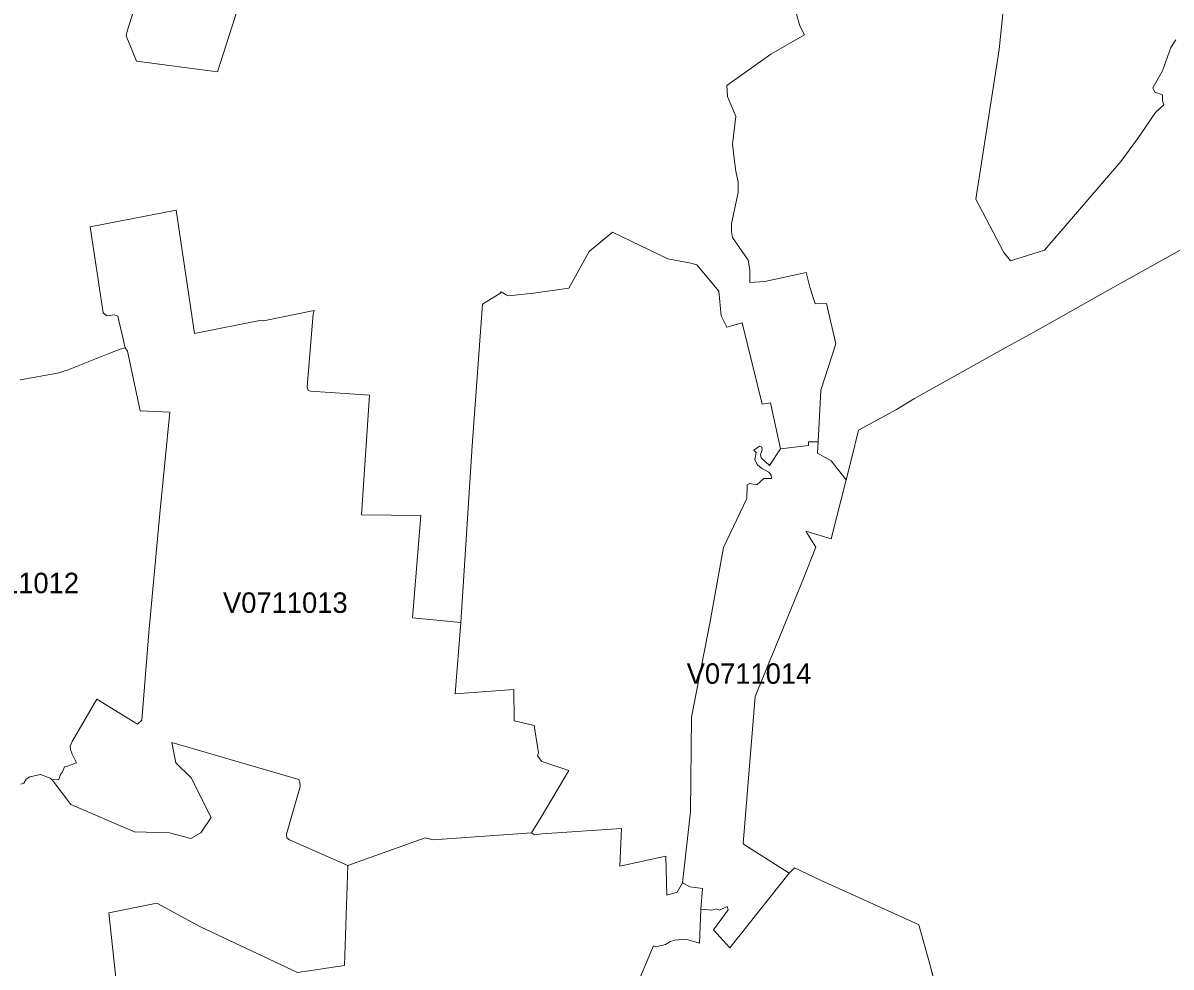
# Model space of a CAD drawing. Extents: x 369010 to 735936, y 6377141 to 6616555.
# Drawn here: x 556345 to 561961, y 6436776 to 6441395 of the extents above; entities that cross this region are included whole.
import ezdxf
from ezdxf.enums import TextEntityAlignment as Align

# ---------------------------------------------------------------- set-up
doc = ezdxf.new("R2010")
doc.units = 0
doc.header["$LTSCALE"] = 40
doc.layers.add('3', color=7, linetype='Continuous', lineweight=13)
doc.layers.add('4', color=7, linetype='Continuous')

msp = doc.modelspace()

# ---------------------------------------------------------------- linework, layer by layer
at = {"layer": '3'}
for points in [[(557335.05, 6442757.7), (557261.57, 6442275.25), (557255.28, 6441962.61), (557079.35, 6442009.45), (557058, 6442003.16), (557022.58, 6441886.65), (556854.26, 6441355.05), (556850.46, 6441332.21), (556901.1, 6441208.25), (557296.99, 6441156.28), (557381.89, 6441419.6), (557517.27, 6441891.78), (557569.08, 6441875.23), (557615.91, 6441890.46), (557743.52, 6442457.97), (557627, 6442472.04), (557653.65, 6442643.33), (557652.16, 6442654.59), (557500.72, 6442663.03), (557492.28, 6442676.93), (557479.54, 6442738.83)], [(556845.33, 6439805.6), (556857.24, 6439789.71), (556917.98, 6439497.27), (557063.13, 6439491.47), (557014.8, 6438995.96), (556960.68, 6438413.05), (556926.42, 6437983.24), (556905.4, 6437964.37), (556705.97, 6438086.18), (556586.15, 6437880.29), (556575.72, 6437857.29), (556577.87, 6437840.41), (556586.15, 6437817.4), (556607.17, 6437775.36), (556563.14, 6437758.48), (556548.41, 6437756.5), (556537.99, 6437731.17), (556529.55, 6437718.6), (556521.1, 6437693.44), (556487.51, 6437691.29), (556579.86, 6437571.63), (556890.67, 6437437.07), (557062.8, 6437432.94), (557165.74, 6437405.63), (557216.06, 6437432.94), (557266.53, 6437508.57), (557167.73, 6437701.88), (557092.26, 6437775.36), (557073.39, 6437874), (557694.86, 6437693.44), (557699, 6437680.86), (557701.15, 6437659.84), (557633.95, 6437426.65), (557635.94, 6437407.78), (557648.52, 6437399.34), (557934.18, 6437273.22), (558312.02, 6437407.78), (558351.91, 6437399.34), (558832.7, 6437432.94), (558880.36, 6437509.9), (559015.25, 6437737.79), (558882.68, 6437782.15), (558862.16, 6437808.96), (558866.3, 6437823.69), (558845.28, 6437958.08), (558748.79, 6437981.25), (558746.64, 6438134.51), (558458.99, 6438113.49), (558486.3, 6438462.54), (558251.12, 6438484.05), (558291.5, 6438985.36), (558000.54, 6438989.17), (558039.77, 6439573.9), (557751.3, 6439592.93), (557739.88, 6439596.74), (557736.07, 6439614.44), (557765.2, 6439972.76), (557769, 6439989.15), (557522.24, 6439937.18), (557512.14, 6439940.98), (557184.44, 6439875.28), (557094.58, 6440479.04), (556674.53, 6440398.11), (556737.75, 6439976.57), (556755.46, 6439962.5), (556793.52, 6439967.63), (556808.75, 6439960.02)], [(558486.3, 6438462.54), (558458.99, 6438113.49), (558746.64, 6438134.51), (558748.79, 6437981.25), (558845.28, 6437958.08), (558866.3, 6437823.69), (558862.16, 6437808.96), (558882.68, 6437782.15), (559015.25, 6437737.79), (558880.36, 6437509.9), (558832.7, 6437432.94), (558847.43, 6437422.51), (558882.68, 6437428.47), (559273.44, 6437453.95), (559264.17, 6437270.25), (559489.75, 6437319.07), (559494.38, 6437128.24), (559545.52, 6437142.31), (559571.18, 6437188.82), (559610.57, 6437535.38), (559615.37, 6437998.46), (559704.9, 6438458.56), (559771.93, 6438828.8), (559885.47, 6439068.12), (559887.29, 6439135.14), (559901.03, 6439142.1), (559935.45, 6439135.14), (559969.88, 6439166.26), (560005.96, 6439166.26), (560004.3, 6439183.47), (559993.87, 6439197.21), (559959.62, 6439216.08), (559938.93, 6439233.29), (559925.19, 6439257.45), (559931.98, 6439293.53), (559919.89, 6439305.61), (559947.53, 6439324.65), (559959.62, 6439319.35), (559961.27, 6439307.43), (559952.66, 6439283.27), (559956.14, 6439267.71), (559997.35, 6439229.81), (560051.3, 6439310.91), (560002.48, 6439536.49), (559960.61, 6439529.54), (559862.96, 6439927.41), (559788.48, 6439906.39), (559760.51, 6439962.33), (559748.93, 6440083.32), (559642.01, 6440211.25), (559612.88, 6440220.52), (559499.02, 6440241.54), (559229.25, 6440371.79), (559115.21, 6440276.46), (559015.25, 6440097.22), (558841.97, 6440073.88), (558720.49, 6440059.98), (558709.07, 6440065.11), (558683.75, 6440080.34), (558678.61, 6440071.4), (558593.88, 6440019.6), (558543.23, 6439325.81)], [(560051.3, 6439310.91), (559997.35, 6439229.81), (559956.14, 6439267.71), (559952.66, 6439283.27), (559961.27, 6439307.43), (559959.62, 6439319.35), (559947.53, 6439324.65), (559919.89, 6439305.61), (559931.98, 6439293.53), (559925.19, 6439257.45), (559938.93, 6439233.29), (559959.62, 6439216.08), (559993.87, 6439197.21), (560004.3, 6439183.47), (560005.96, 6439166.26), (559969.88, 6439166.26), (559935.45, 6439135.14), (559901.03, 6439142.1), (559887.29, 6439135.14), (559885.47, 6439068.12), (559771.93, 6438828.8), (559704.9, 6438458.56), (559615.37, 6437998.46), (559610.57, 6437535.38), (559571.18, 6437188.82), (559608.25, 6437167.8), (559668.82, 6437160.85), (559661.87, 6437058.57), (559715.33, 6437053.77), (559738.5, 6437060.88), (559752.57, 6437053.77), (559789.64, 6437072.47), (559794.44, 6437056.25), (559722.28, 6436958.44), (559803.71, 6436870.06), (560093.34, 6437235.66), (559874.55, 6437374.02), (559868.75, 6437379.97), (559927.01, 6438099.42), (560074.48, 6438461.87), (560163.02, 6438677.86), (560222.77, 6438830.12), (560175.27, 6438909.07), (560298.57, 6438871.17), (560372.38, 6439159.31), (560298.57, 6439252.32), (560231.37, 6439290.22), (560235.01, 6439345.83), (560188.51, 6439345.83), (560188.51, 6439327.13)]]:
    msp.add_lwpolyline(points, close=True, dxfattribs=at)
for points in [[(561983.73, 6441312.18), (561960.23, 6441275.77), (561918.52, 6441161.08), (561871.68, 6441077.66), (561882.11, 6441056.81), (561918.52, 6441043.74), (561918.52, 6441015.1), (561926.46, 6440994.25), (561884.76, 6440957.84), (561796.21, 6440827.59), (561715.45, 6440718.02), (561341.74, 6440282.91), (561175.08, 6440230.78), (561143.8, 6440272.49), (561005.77, 6440533.16), (561120.29, 6441265.35), (561168.46, 6441744.81), (561293.58, 6441778.74), (561324.69, 6442044.54), (561361.27, 6442284.19), (561215.46, 6442297.26)], [(557381.89, 6441419.6), (557296.99, 6441156.28), (556901.1, 6441208.25), (556850.46, 6441332.21), (556854.26, 6441355.05), (557022.58, 6441886.65)], [(561168.46, 6441744.81), (561120.29, 6441265.35), (561005.77, 6440533.16), (561143.8, 6440272.49), (561175.08, 6440230.78), (561341.74, 6440282.91), (561715.45, 6440718.02), (561796.21, 6440827.59), (561884.76, 6440957.84), (561926.46, 6440994.25), (561918.52, 6441015.1), (561918.52, 6441043.74), (561882.11, 6441056.81), (561871.68, 6441077.66), (561918.52, 6441161.08), (561960.23, 6441275.77), (561983.73, 6441312.18)], [(560124.46, 6441456.01), (560145.48, 6441381.53), (560168.65, 6441337.34), (560003.64, 6441242.01), (559788.48, 6441088.42), (559790.8, 6441034.8), (559832.67, 6440937.15), (559816.29, 6440802.27), (559823.41, 6440732.42), (559832.67, 6440669.53), (559844.26, 6440616.07), (559844.26, 6440564.93), (559811.65, 6440413.66), (559811.65, 6440374.11), (559816.29, 6440346.14), (559893.08, 6440234.59), (559901.19, 6440187.92), (559901.19, 6440125.19), (559973.35, 6440129.82), (560175.6, 6440174.01), (560194.3, 6440101.85), (560219.79, 6440020.43), (560275.56, 6440022.74), (560322.07, 6439824.97), (560247.76, 6439599.38), (560235.01, 6439345.83), (560231.37, 6439290.22), (560298.57, 6439252.32), (560372.38, 6439159.31), (560398.7, 6439262.09), (560432.79, 6439403.1), (560618.65, 6439504.38), (560706.04, 6439557.01), (561164.65, 6439814.37), (561289.77, 6439882.23), (561701.55, 6440113.11), (562079.89, 6440324.13)], [(559893.08, 6440234.59), (559816.29, 6440346.14), (559811.65, 6440374.11), (559811.65, 6440413.66), (559844.26, 6440564.93), (559844.26, 6440616.07), (559832.67, 6440669.53), (559823.41, 6440732.42), (559816.29, 6440802.27), (559832.67, 6440937.15), (559790.8, 6441034.8), (559788.48, 6441088.42), (560003.64, 6441242.01), (560168.65, 6441337.34), (560145.48, 6441381.53), (560124.46, 6441456.01)], [(556331.77, 6439648.7), (556513.82, 6439681.47), (556566.95, 6439698.02), (556769.53, 6439780.28), (556821.33, 6439799.31), (556845.33, 6439805.6), (556808.75, 6439960.02), (556793.52, 6439967.63), (556755.46, 6439962.5), (556737.75, 6439976.57), (556674.53, 6440398.11), (557094.58, 6440479.04), (557184.44, 6439875.28), (557512.14, 6439940.98), (557522.24, 6439937.18), (557769, 6439989.15), (557765.2, 6439972.76), (557736.07, 6439614.44), (557739.88, 6439596.74), (557751.3, 6439592.93), (558039.77, 6439573.9), (558000.54, 6438989.17), (558291.5, 6438985.36), (558251.12, 6438484.05), (558486.3, 6438462.54), (558543.23, 6439325.81), (558593.88, 6440019.6), (558678.61, 6440071.4), (558683.75, 6440080.34), (558709.07, 6440065.11), (558720.49, 6440059.98), (558841.97, 6440073.88), (559015.25, 6440097.22), (559115.21, 6440276.46), (559229.25, 6440371.79), (559499.02, 6440241.54), (559612.88, 6440220.52), (559642.01, 6440211.25), (559748.93, 6440083.32), (559760.51, 6439962.33), (559788.48, 6439906.39), (559862.96, 6439927.41), (559960.61, 6439529.54), (560002.48, 6439536.49), (560051.3, 6439310.91), (560188.51, 6439327.13), (560188.51, 6439345.83), (560235.01, 6439345.83), (560247.76, 6439599.38), (560322.07, 6439824.97), (560275.56, 6440022.74), (560219.79, 6440020.43), (560194.3, 6440101.85), (560175.6, 6440174.01), (559973.35, 6440129.82), (559901.19, 6440125.19), (559901.19, 6440187.92), (559893.08, 6440234.59)], [(562079.89, 6440324.13), (561701.55, 6440113.11), (561289.77, 6439882.23), (561164.65, 6439814.37), (560706.04, 6439557.01), (560618.65, 6439504.38), (560432.79, 6439403.1), (560398.7, 6439262.09), (560298.57, 6438871.17), (560175.27, 6438909.07), (560222.77, 6438830.12), (560163.02, 6438677.86), (560074.48, 6438461.87), (559927.01, 6438099.42), (559868.75, 6437379.97), (559874.55, 6437374.02), (560093.34, 6437235.66), (560118.66, 6437261.47), (560249.58, 6437200.24), (560710.51, 6436990.71), (560727.89, 6436981.94), (560780.52, 6436790.78), (560865.75, 6436473.67)], [(556334.75, 6437670.77), (556349.31, 6437676.23), (556360.4, 6437694.6), (556378.61, 6437707.34), (556431.57, 6437718.26), (556479.07, 6437700.06), (556487.51, 6437691.29), (556521.1, 6437693.44), (556529.55, 6437718.6), (556537.99, 6437731.17), (556548.41, 6437756.5), (556563.14, 6437758.48), (556607.17, 6437775.36), (556586.15, 6437817.4), (556577.87, 6437840.41), (556575.72, 6437857.29), (556586.15, 6437880.29), (556705.97, 6438086.18), (556905.4, 6437964.37), (556926.42, 6437983.24), (556960.68, 6438413.05), (557014.8, 6438995.96), (557063.13, 6439491.47), (556917.98, 6439497.27), (556857.24, 6439789.71), (556845.33, 6439805.6), (556821.33, 6439799.31), (556769.53, 6439780.28), (556566.95, 6439698.02), (556513.82, 6439681.47), (556331.77, 6439648.7)], [(556815.04, 6436588.53), (556764.73, 6437042.18), (556999.91, 6437088.52), (557214.07, 6436973), (557688.57, 6436750.23), (557917.3, 6436783.83), (557934.18, 6437273.22), (557648.52, 6437399.34), (557635.94, 6437407.78), (557633.95, 6437426.65), (557701.15, 6437659.84), (557699, 6437680.86), (557694.86, 6437693.44), (557073.39, 6437874), (557092.26, 6437775.36), (557167.73, 6437701.88), (557266.53, 6437508.57), (557216.06, 6437432.94), (557165.74, 6437405.63), (557062.8, 6437432.94), (556890.67, 6437437.07), (556579.86, 6437571.63), (556487.51, 6437691.29), (556479.07, 6437700.06), (556431.57, 6437718.26), (556378.61, 6437707.34), (556360.4, 6437694.6), (556349.31, 6437676.23), (556334.75, 6437670.77)], [(558832.7, 6437432.94), (558351.91, 6437399.34), (558312.02, 6437407.78), (557934.18, 6437273.22), (557917.3, 6436783.83), (557688.57, 6436750.23), (557214.07, 6436973), (556999.91, 6437088.52), (556764.73, 6437042.18), (556815.04, 6436588.53)], [(559489.75, 6437319.07), (559264.17, 6437270.25), (559273.44, 6437453.95), (558882.68, 6437428.47), (558847.43, 6437422.51), (558832.7, 6437432.94)], [(559333.84, 6436653.74), (559429.34, 6436879.32), (559440.93, 6436874.69), (559487.43, 6436886.28), (559512.92, 6436900.34), (559533.94, 6436907.3), (559587.4, 6436911.93), (559654.92, 6436893.39), (559661.87, 6437058.57), (559668.82, 6437160.85), (559608.25, 6437167.8), (559571.18, 6437188.82), (559545.52, 6437142.31), (559494.38, 6437128.24), (559489.75, 6437319.07)], [(560809.64, 6436682.21), (560780.52, 6436790.78), (560727.89, 6436981.94), (560710.51, 6436990.71), (560249.58, 6437200.24), (560118.66, 6437261.47), (560093.34, 6437235.66)], [(560093.34, 6437235.66), (559803.71, 6436870.06), (559722.28, 6436958.44), (559794.44, 6437056.25), (559789.64, 6437072.47), (559752.57, 6437053.77), (559738.5, 6437060.88), (559715.33, 6437053.77), (559661.87, 6437058.57), (559654.92, 6436893.39), (559587.4, 6436911.93), (559533.94, 6436907.3), (559512.92, 6436900.34), (559487.43, 6436886.28), (559440.93, 6436874.69), (559429.34, 6436879.32), (559333.84, 6436653.74)]]:
    msp.add_lwpolyline(points, dxfattribs=at)

# ---------------------------------------------------------------- texts
at = {"layer": '4'}
for s, p in [('V0711012', (556314.65, 6438605.35)), ('V0711013', (557628.69, 6438509.08)), ('V0711014', (559896.58, 6438162.08))]:
    msp.add_text(s, height=100, dxfattribs=at).set_placement(p, align=Align.CENTER)

doc.saveas('drawing.dxf')
